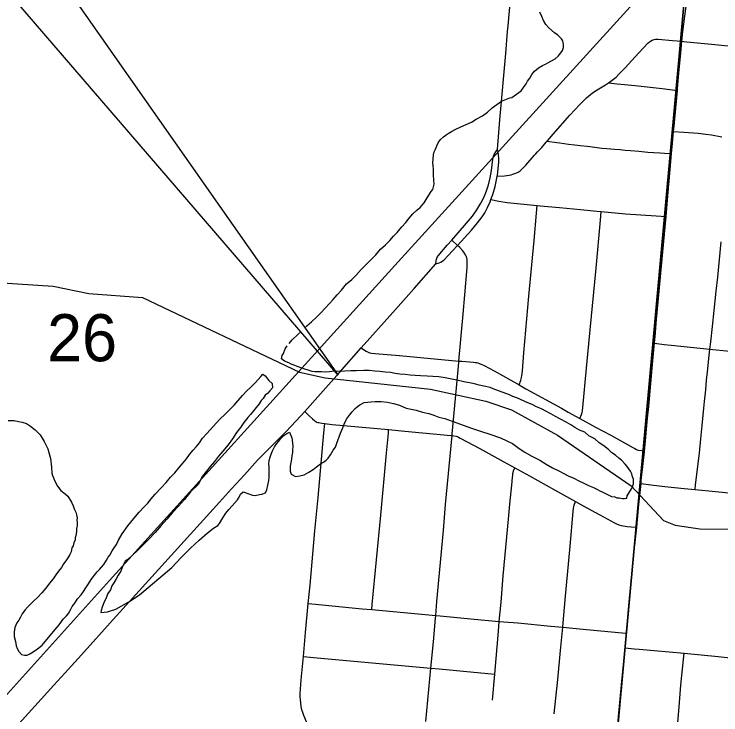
# Model space of a CAD drawing. Extents: x -1.4 to 35.4, y 0 to 22.
# Drawn here: x 28.172 to 28.8, y 16.757 to 17.38 of the extents above; entities that cross this region are included whole.
import ezdxf

# ---------------------------------------------------------------- set-up
doc = ezdxf.new("R2010")
doc.units = 0
for name, color, linetype in [('GM_X_City_Street', 7, 'Continuous'), ('GM_X_County_Road', 7, 'Continuous'), ('GM_X_Minor_River', 7, 'Continuous'), ('GM_X_Rail_Line', 7, 'Continuous'), ('GM_X_Section', 7, 'Continuous'), ('GM_X_Section_Text', 7, 'Continuous'), ('GM_X_State_Route', 7, 'Continuous'), ('SH_Data', 7, 'Continuous')]:
    doc.layers.add(name, color=color, linetype=linetype)

msp = doc.modelspace()

# ---------------------------------------------------------------- linework, layer by layer
at = {"layer": 'GM_X_City_Street'}
for points in [[(28.60127, 17.23623), (28.60781, 17.2366), (28.61179, 17.23707), (28.61368, 17.23745), (28.61529, 17.23793), (28.61776, 17.23888), (28.61975, 17.23991), (28.62155, 17.24115), (28.62382, 17.24305), (28.62676, 17.24598), (28.6345, 17.25506), (28.63537, 17.25593), (28.63702, 17.25781), (28.64084, 17.26184), (28.64492, 17.26653), (28.64578, 17.26752), (28.64776, 17.26982), (28.65104, 17.27357), (28.66585, 17.29037), (28.67465, 17.29998), (28.68077, 17.30602), (28.686, 17.31029), (28.69007, 17.31306), (28.69757, 17.31745), (28.70033, 17.31927), (28.70231, 17.32058), (28.70692, 17.32431), (28.70987, 17.32723), (28.71499, 17.33269), (28.72396, 17.34221), (28.7311, 17.34999), (28.73536, 17.35443), (28.73668, 17.35562), (28.73759, 17.35638), (28.73909, 17.35725)], [(28.73909, 17.35725), (28.74095, 17.35789), (28.74209, 17.35809), (28.74436, 17.35818), (28.75711, 17.35698), (28.76556, 17.3562), (28.767, 17.35607), (28.79482, 17.3533), (28.80966, 17.3517)], [(28.70033, 17.31927), (28.70791, 17.31846), (28.72396, 17.31673), (28.74802, 17.31408), (28.7548, 17.31331), (28.76152, 17.31255)], [(28.75806, 17.2761), (28.76719, 17.27537), (28.77992, 17.27435), (28.78689, 17.27357), (28.79183, 17.27298), (28.801, 17.27134)], [(28.64578, 17.26752), (28.65443, 17.26631), (28.65691, 17.26596), (28.66475, 17.26485), (28.67043, 17.26414), (28.67494, 17.26354), (28.68121, 17.26284), (28.68797, 17.26201), (28.69223, 17.26153), (28.69436, 17.2613), (28.69886, 17.26082), (28.70241, 17.26047), (28.70561, 17.26023), (28.71024, 17.25987), (28.71497, 17.2594), (28.71971, 17.25905), (28.72718, 17.25846), (28.73511, 17.25774), (28.74044, 17.25739), (28.74613, 17.25691), (28.74992, 17.25668), (28.75634, 17.25627)], [(28.59565, 17.21542), (28.60268, 17.21392), (28.61002, 17.21297), (28.63693, 17.21021), (28.63934, 17.20996), (28.65666, 17.20831), (28.67519, 17.20651), (28.68998, 17.20515), (28.69373, 17.20482), (28.71541, 17.20291), (28.74263, 17.20091), (28.75143, 17.20028)], [(28.6207, 17.0507), (28.62219, 17.05489), (28.62277, 17.05722), (28.62311, 17.05898), (28.62333, 17.06068), (28.62364, 17.06318), (28.62505, 17.07907), (28.62948, 17.12967), (28.63407, 17.17921), (28.6363, 17.20336), (28.63693, 17.21021)], [(28.67486, 17.02083), (28.6762, 17.02424), (28.67671, 17.02616), (28.67699, 17.02788), (28.67732, 17.03052), (28.68075, 17.06566), (28.68398, 17.09972), (28.68915, 17.15461), (28.69304, 17.19726), (28.69373, 17.20482)], [(28.53781, 16.75148), (28.5423, 16.79887), (28.5445, 16.82228), (28.54647, 16.84329), (28.54667, 16.84566), (28.54769, 16.85811), (28.55336, 16.92139), (28.55541, 16.94425), (28.56105, 17.00574), (28.56119, 17.00727), (28.56491, 17.04803), (28.56705, 17.07047), (28.56718, 17.07191), (28.57101, 17.11355), (28.57249, 17.13086), (28.57446, 17.15494), (28.57454, 17.16008), (28.5745, 17.16191), (28.57422, 17.16354), (28.5738, 17.16468), (28.57294, 17.16644), (28.57146, 17.16878), (28.57033, 17.17027), (28.56802, 17.17278), (28.56594, 17.17474), (28.56095, 17.17943)], [(28.77723, 16.95776), (28.77776, 16.96195), (28.77921, 16.97344), (28.7803, 16.98325), (28.78105, 16.99002), (28.78239, 17.00286), (28.78358, 17.0145), (28.78448, 17.02376), (28.78507, 17.02988), (28.78568, 17.036), (28.78672, 17.04645), (28.78747, 17.05481), (28.78821, 17.06228), (28.78978, 17.07678), (28.79042, 17.08243), (28.79118, 17.08911), (28.79267, 17.10267), (28.79426, 17.11685), (28.79611, 17.13413), (28.79751, 17.14646), (28.80046, 17.17797)], [(28.74105, 17.08778), (28.74986, 17.08675), (28.75603, 17.08604), (28.79042, 17.08243), (28.7931, 17.08215), (28.82957, 17.07856)], [(28.4804, 17.08352), (28.48312, 17.08161), (28.48459, 17.08069), (28.48593, 17.08003), (28.48713, 17.07957), (28.48809, 17.0793), (28.48948, 17.07903), (28.49244, 17.07859), (28.51442, 17.07672), (28.56718, 17.07191)], [(28.56718, 17.07191), (28.56984, 17.07169), (28.58019, 17.07082), (28.58156, 17.07068), (28.58276, 17.0705), (28.58415, 17.07021), (28.58535, 17.06985), (28.58691, 17.06924), (28.58972, 17.06794), (28.59869, 17.06312), (28.6207, 17.0507), (28.62682, 17.04725), (28.65839, 17.02995), (28.66434, 17.02657), (28.67486, 17.02083), (28.68876, 17.01323), (28.70244, 17.00589), (28.72194, 16.99499), (28.72365, 16.99405), (28.72507, 16.99334), (28.72588, 16.99309), (28.72699, 16.99278), (28.72994, 16.99228), (28.73221, 16.99189)], [(28.43012, 17.02719), (28.43386, 17.02358), (28.43711, 17.02045), (28.43899, 17.01872), (28.4399, 17.01807), (28.44061, 17.0177), (28.44159, 17.01736), (28.44258, 17.01717), (28.4452, 17.01668), (28.44786, 17.01635), (28.45452, 17.01552), (28.49112, 17.01221), (28.50469, 17.01096), (28.51899, 17.00963), (28.5599, 17.00584), (28.56105, 17.00574)], [(28.43399, 16.74543), (28.42933, 16.75695), (28.42833, 16.75948), (28.42759, 16.76196), (28.42703, 16.76473), (28.42648, 16.76797), (28.42619, 16.77078), (28.42605, 16.77372), (28.42611, 16.77669), (28.4262, 16.78011), (28.42703, 16.78855), (28.42883, 16.80927), (28.43069, 16.83057), (28.43324, 16.85638), (28.43483, 16.87257), (28.43905, 16.92083), (28.44203, 16.95069), (28.44712, 17.00802), (28.44786, 17.01635)], [(28.4896, 16.85097), (28.49004, 16.85546), (28.49778, 16.93494), (28.5029, 16.98991), (28.50443, 17.00789), (28.50469, 17.01096)], [(28.56105, 17.00574), (28.56275, 17.00546), (28.56466, 17.00508), (28.56571, 17.00476), (28.56675, 17.00432), (28.56845, 17.00336), (28.58591, 16.99406), (28.60711, 16.98232), (28.61692, 16.97691), (28.62995, 16.96972), (28.65214, 16.95727), (28.67087, 16.94704), (28.67775, 16.94328), (28.69244, 16.93526), (28.70551, 16.92802), (28.70722, 16.9272), (28.70931, 16.92638), (28.7114, 16.92567), (28.71331, 16.9253), (28.71673, 16.92492), (28.72054, 16.92466), (28.72532, 16.92435)], [(28.59704, 16.77037), (28.59903, 16.79355), (28.60231, 16.83169), (28.60313, 16.8405), (28.6047, 16.85741), (28.60665, 16.88084), (28.61131, 16.93124), (28.61263, 16.94482), (28.61419, 16.96153), (28.61483, 16.96835), (28.61504, 16.97052), (28.61524, 16.97181), (28.61547, 16.97296), (28.61589, 16.97417), (28.61692, 16.97691)], [(28.72919, 16.96307), (28.7379, 16.96196), (28.75025, 16.96038), (28.76758, 16.9587), (28.77723, 16.95776), (28.79541, 16.95598), (28.82136, 16.95338)], [(28.65197, 16.75827), (28.6551, 16.78887), (28.65769, 16.81462), (28.65949, 16.83528), (28.65984, 16.83929), (28.6617, 16.85969), (28.66618, 16.90725), (28.66879, 16.93829), (28.6692, 16.94093), (28.66983, 16.94371), (28.67087, 16.94704)], [(28.43324, 16.85638), (28.4396, 16.85576), (28.48114, 16.85175), (28.4896, 16.85097), (28.54667, 16.84566)], [(28.54667, 16.84566), (28.55038, 16.84531), (28.58067, 16.84245), (28.60313, 16.8405), (28.61962, 16.83906), (28.64909, 16.83623), (28.65949, 16.83528), (28.67446, 16.83391), (28.71235, 16.83044), (28.71625, 16.83008)], [(28.715, 16.81684), (28.72304, 16.81621), (28.72737, 16.81588), (28.76768, 16.81222), (28.79786, 16.80931), (28.81121, 16.80785), (28.81932, 16.80697), (28.82579, 16.80619), (28.83614, 16.80561), (28.84369, 16.80507), (28.84983, 16.80439), (28.85596, 16.80332), (28.86181, 16.80179), (28.86823, 16.79945), (28.87566, 16.79632), (28.88114, 16.79341), (28.88685, 16.79002), (28.89854, 16.78305), (28.90655, 16.7784)], [(28.42883, 16.80927), (28.43788, 16.80844), (28.5423, 16.79887)], [(28.7588, 16.71892), (28.75971, 16.73024), (28.76039, 16.73627), (28.76147, 16.74673), (28.76331, 16.76833), (28.76469, 16.78376), (28.76709, 16.80656), (28.76768, 16.81222)], [(28.5423, 16.79887), (28.54955, 16.79819), (28.59303, 16.79411), (28.59903, 16.79355)]]:
    msp.add_lwpolyline(points, dxfattribs=at)
at = {"layer": 'GM_X_County_Road'}
for points in [[(28.76556, 17.3562), (28.76638, 17.36482), (28.7737, 17.4218), (28.77436, 17.42735), (28.77651, 17.44649), (28.77833, 17.4619), (28.78052, 17.47853), (28.78184, 17.48902), (28.78362, 17.50506), (28.78694, 17.53275), (28.78818, 17.5432)], [(28.6105, 17.36487), (28.61094, 17.36978), (28.61314, 17.39349), (28.61359, 17.39862)], [(28.60148, 17.26007), (28.60355, 17.28649), (28.60878, 17.34522), (28.6105, 17.36487)], [(28.76261, 17.32455), (28.76289, 17.32769), (28.76458, 17.34564), (28.76556, 17.3562)], [(28.76152, 17.31255), (28.76165, 17.31407), (28.76261, 17.32455)], [(28.75806, 17.2761), (28.7585, 17.28066), (28.76011, 17.29673), (28.76152, 17.31255)], [(28.75634, 17.25627), (28.75703, 17.2652), (28.75806, 17.2761)], [(28.60127, 17.23623), (28.60143, 17.23722), (28.60239, 17.24582), (28.60265, 17.24905), (28.60265, 17.25204), (28.60239, 17.25554), (28.602, 17.25774), (28.60148, 17.26007)], [(28.75143, 17.20028), (28.7531, 17.21881), (28.75519, 17.24231), (28.75634, 17.25627)], [(28.59565, 17.21542), (28.59726, 17.21992), (28.59938, 17.227), (28.60076, 17.23299), (28.60127, 17.23623)], [(28.56594, 17.17474), (28.57829, 17.18818), (28.5836, 17.19476), (28.58773, 17.20012), (28.59011, 17.20367), (28.59274, 17.2085), (28.59498, 17.21354), (28.59565, 17.21542)], [(28.74105, 17.08778), (28.74192, 17.09697), (28.74269, 17.10563), (28.74534, 17.13408), (28.74706, 17.15324), (28.75003, 17.18478), (28.75143, 17.20028)], [(28.54654, 17.15825), (28.54958, 17.1592), (28.55104, 17.15993), (28.55237, 17.16073), (28.55366, 17.16171), (28.56136, 17.16988), (28.56594, 17.17474)], [(28.4804, 17.08352), (28.50835, 17.11504), (28.52737, 17.13646), (28.54654, 17.15825)], [(28.73221, 16.99189), (28.73319, 17.00082), (28.73381, 17.00819), (28.73505, 17.02115), (28.73604, 17.0316), (28.73912, 17.06556), (28.74081, 17.08523), (28.74105, 17.08778)], [(28.43012, 17.02719), (28.44658, 17.04534), (28.46097, 17.06161), (28.4804, 17.08352)], [(28.17311, 16.74646), (28.20705, 16.78387), (28.22, 16.79808), (28.23411, 16.81383), (28.25707, 16.83909), (28.35416, 16.94643), (28.36502, 16.95841), (28.37636, 16.97074), (28.38801, 16.98371), (28.39812, 16.99396), (28.4135, 17.00927), (28.42658, 17.02327), (28.43012, 17.02719)], [(28.72919, 16.96307), (28.72943, 16.96561), (28.73079, 16.97821), (28.73212, 16.99106), (28.73221, 16.99189)], [(28.72532, 16.92435), (28.72736, 16.94424), (28.72919, 16.96307)], [(28.71625, 16.83008), (28.71634, 16.83114), (28.71897, 16.8608), (28.72125, 16.88483), (28.72207, 16.89283), (28.72289, 16.90102), (28.72367, 16.90825), (28.72532, 16.92435)], [(28.715, 16.81684), (28.71512, 16.81816), (28.71625, 16.83008)], [(28.70099, 16.66871), (28.70322, 16.6907), (28.70397, 16.69992), (28.70531, 16.71466), (28.71007, 16.76518), (28.71245, 16.79038), (28.715, 16.81684)]]:
    msp.add_lwpolyline(points, dxfattribs=at)
at = {"layer": 'GM_X_Minor_River'}
for points in [[(28.64906, 17.3384), (28.65289, 17.34062), (28.65558, 17.34286), (28.65791, 17.34586), (28.65947, 17.34812), (28.66027, 17.35077), (28.66031, 17.35343), (28.6596, 17.35648), (28.65849, 17.3584), (28.65512, 17.3615), (28.65212, 17.36383), (28.64726, 17.36809), (28.64465, 17.37117), (28.64243, 17.37463), (28.64096, 17.37808), (28.63912, 17.38191)], [(28.43025, 17.10145), (28.43195, 17.1031), (28.43619, 17.10683), (28.44043, 17.11095), (28.44428, 17.11469), (28.44815, 17.11881), (28.45201, 17.12293), (28.45548, 17.12667), (28.45897, 17.1308), (28.46283, 17.13492), (28.46709, 17.14056), (28.47209, 17.14428), (28.47595, 17.1484), (28.4802, 17.15327), (28.49332, 17.16637), (28.49758, 17.17124), (28.50182, 17.17536), (28.50567, 17.1791), (28.50915, 17.18285), (28.51224, 17.18622), (28.51649, 17.19109), (28.51997, 17.19522), (28.52307, 17.19897), (28.52617, 17.20273), (28.52964, 17.20609), (28.53271, 17.20833), (28.53426, 17.2102), (28.53619, 17.21245), (28.53814, 17.21546), (28.54048, 17.21923), (28.54243, 17.22262), (28.54398, 17.2245), (28.54519, 17.22904), (28.54487, 17.23285), (28.54457, 17.23741), (28.54465, 17.24236), (28.54432, 17.24541), (28.54398, 17.24807), (28.54441, 17.25149), (28.54447, 17.25529), (28.54528, 17.25794), (28.54645, 17.2602), (28.54764, 17.26323), (28.54882, 17.26587), (28.55076, 17.26888), (28.55346, 17.27112), (28.55577, 17.27298), (28.55768, 17.27409), (28.56075, 17.27594), (28.56458, 17.27816), (28.56879, 17.28), (28.57376, 17.2822), (28.57835, 17.2844), (28.58256, 17.287), (28.5883, 17.28995), (28.59254, 17.2933), (28.59677, 17.29703), (28.60099, 17.30001), (28.60522, 17.30298), (28.60942, 17.30481), (28.61247, 17.30591), (28.61438, 17.30626), (28.62245, 17.31221), (28.62477, 17.31521), (28.6271, 17.31822), (28.62828, 17.32086), (28.63022, 17.32349), (28.63217, 17.3265), (28.63449, 17.32951), (28.63796, 17.33249), (28.64141, 17.33472), (28.64408, 17.33582), (28.64638, 17.33692), (28.64906, 17.3384)], [(28.08603, 17.14088), (28.13804, 17.14287), (28.20623, 17.13844), (28.23797, 17.13209), (28.28569, 17.12846), (28.42548, 17.06202), (28.44813, 17.05712), (28.542, 17.04685), (28.5911, 17.03635), (28.61409, 17.02866), (28.65498, 17.00616), (28.72046, 16.96112), (28.74904, 16.93013), (28.75958, 16.92611), (28.78151, 16.92263), (28.82817, 16.92244), (28.90845, 16.91548)], [(28.41611, 17.08752), (28.41884, 17.09076), (28.42386, 17.09563), (28.42653, 17.09798)], [(28.47573, 17.06322), (28.47117, 17.06329), (28.46585, 17.063), (28.46091, 17.0627), (28.45636, 17.06277), (28.45218, 17.06246), (28.44838, 17.06214), (28.44496, 17.0622), (28.44192, 17.06224), (28.43927, 17.06229), (28.43662, 17.06271), (28.43322, 17.06391), (28.4302, 17.06472), (28.4268, 17.06591), (28.4234, 17.06711), (28.42076, 17.06829), (28.41812, 17.0691), (28.41586, 17.07027), (28.41209, 17.07186), (28.40946, 17.0738), (28.40989, 17.07684), (28.41106, 17.07872), (28.41264, 17.08288), (28.41458, 17.08555)], [(28.20822, 16.83333), (28.2117, 16.83745), (28.21519, 16.84234), (28.21828, 16.84533), (28.21983, 16.84759), (28.22139, 16.85023), (28.22335, 16.85361), (28.22567, 16.85662), (28.22801, 16.86038), (28.23111, 16.86414), (28.23343, 16.86714), (28.23538, 16.87015), (28.23772, 16.87391), (28.24005, 16.87768), (28.24315, 16.88143), (28.24548, 16.88444), (28.24741, 16.88669), (28.24934, 16.88856), (28.25128, 16.89118), (28.25362, 16.89495), (28.25518, 16.89759), (28.25673, 16.89946), (28.25868, 16.90323), (28.26062, 16.90586), (28.26257, 16.90887), (28.26453, 16.91264), (28.26766, 16.9183), (28.2727, 16.92544), (28.27812, 16.93181), (28.28277, 16.93744), (28.28701, 16.94194), (28.29049, 16.94568), (28.29359, 16.94944), (28.29707, 16.95356), (28.30247, 16.95918), (28.30673, 16.96405), (28.3106, 16.96855), (28.31446, 16.97267), (28.31833, 16.97717), (28.32181, 16.9813), (28.32491, 16.98505), (28.32762, 16.98881), (28.33072, 16.99256), (28.33381, 16.99593), (28.33652, 16.99931), (28.33925, 17.00345), (28.34311, 17.00757), (28.3547, 17.02031), (28.35933, 17.0248), (28.36357, 17.02891), (28.36743, 17.03265), (28.37091, 17.03678), (28.37478, 17.04128), (28.37864, 17.0454), (28.38211, 17.04877), (28.38635, 17.05288), (28.38867, 17.05551), (28.39099, 17.05813), (28.39292, 17.06038), (28.3948, 17.05883), (28.39815, 17.05459), (28.40114, 17.05188), (28.40146, 17.04807), (28.39914, 17.04545), (28.39683, 17.0432), (28.3949, 17.04171), (28.39296, 17.0387), (28.39141, 17.03683), (28.38946, 17.03382), (28.38172, 17.02444), (28.3794, 17.02181), (28.37591, 17.01731), (28.3728, 17.01279), (28.36932, 17.00829), (28.36581, 17.00264), (28.36193, 16.99738), (28.35728, 16.99175), (28.35341, 16.98725), (28.34992, 16.98274), (28.34606, 16.97824), (28.34258, 16.97412), (28.33908, 16.96961), (28.33517, 16.96207), (28.32861, 16.95571), (28.32319, 16.94895), (28.31778, 16.94296), (28.31237, 16.93734), (28.30734, 16.93134), (28.30232, 16.92572), (28.2969, 16.91934), (28.29111, 16.91335), (28.28609, 16.90811), (28.28147, 16.90362), (28.27722, 16.89951), (28.2726, 16.8954), (28.2703, 16.89392), (28.26834, 16.88977), (28.26637, 16.88523), (28.26403, 16.88147), (28.26207, 16.8777), (28.26013, 16.87469)], [(28.53474, 17.02651), (28.54041, 17.02527), (28.54494, 17.02368), (28.54947, 17.02209), (28.55477, 17.02086), (28.56119, 17.01847), (28.56873, 17.01569), (28.57741, 17.0125), (28.58648, 17.00969), (28.59479, 17.0069), (28.60422, 17.0037), (28.60988, 17.00095), (28.61477, 16.99859), (28.61965, 16.99508), (28.62528, 16.99119), (28.63205, 16.98727), (28.63921, 16.98373), (28.64485, 16.98022), (28.65049, 16.97709), (28.65614, 16.97433), (28.66066, 16.97198), (28.66443, 16.97001), (28.66932, 16.96765), (28.67384, 16.9653), (28.67836, 16.96332), (28.68251, 16.96135), (28.68703, 16.95938), (28.69042, 16.9578), (28.69268, 16.95663), (28.69569, 16.95505), (28.70059, 16.95269), (28.70285, 16.95152), (28.70588, 16.95109), (28.70777, 16.95029), (28.70966, 16.95026), (28.71269, 16.94983), (28.71459, 16.9498), (28.7165, 16.95015), (28.7169, 16.95205), (28.71924, 16.95581), (28.72119, 16.9592), (28.72239, 16.96261), (28.72243, 16.96489), (28.72246, 16.96679), (28.72173, 16.96908), (28.72102, 16.97176), (28.71992, 16.97406), (28.71694, 16.97829), (28.71508, 16.98022), (28.71172, 16.9837), (28.70947, 16.98563), (28.70648, 16.98834), (28.70309, 16.9903), (28.7001, 16.99339), (28.69598, 16.9965), (28.69185, 16.99923), (28.6881, 17.00271), (28.68283, 17.00546), (28.67909, 17.00857), (28.67456, 17.01054), (28.67043, 17.01289), (28.66667, 17.01523), (28.66253, 17.01758), (28.65801, 17.01994), (28.65312, 17.02268), (28.64898, 17.02503), (28.64446, 17.02738), (28.6407, 17.02935), (28.63618, 17.03132), (28.63241, 17.03329), (28.62864, 17.03487), (28.61884, 17.03921), (28.61506, 17.04041), (28.61205, 17.04198), (28.60337, 17.04517), (28.59922, 17.04676), (28.59507, 17.04834), (28.5894, 17.04958), (28.58523, 17.05041), (28.58108, 17.05162), (28.57653, 17.05245), (28.57161, 17.05329), (28.5667, 17.05451), (28.56102, 17.05574), (28.55497, 17.05698), (28.54929, 17.05784), (28.54398, 17.0583), (28.53904, 17.05838), (28.53298, 17.05886), (28.52843, 17.05894), (28.52388, 17.05939), (28.51933, 17.05984), (28.51478, 17.0603), (28.51061, 17.06075), (28.50645, 17.06158), (28.50152, 17.06204), (28.49697, 17.06249), (28.49243, 17.06295), (28.4875, 17.06341), (28.48256, 17.06348), (28.47573, 17.06322)], [(28.26013, 16.87469), (28.25857, 16.87205), (28.25737, 16.86865), (28.25504, 16.86527), (28.25346, 16.86149), (28.25149, 16.85696), (28.24991, 16.85318), (28.2491, 16.85015), (28.24869, 16.84826), (28.25478, 16.84892), (28.26203, 16.85146), (28.27352, 16.85774), (28.28311, 16.86405), (28.31197, 16.88829), (28.32009, 16.89729), (28.32857, 16.90552), (28.33628, 16.91261), (28.34321, 16.91896), (28.34898, 16.92344), (28.35281, 16.92565), (28.35436, 16.92753), (28.35709, 16.93243), (28.35982, 16.93657), (28.36253, 16.93995), (28.36562, 16.94332), (28.36794, 16.94594), (28.37026, 16.94857), (28.37181, 16.95082), (28.37299, 16.95347), (28.37531, 16.95571), (28.38021, 16.95373), (28.38361, 16.95253), (28.38588, 16.95249), (28.38969, 16.95319), (28.39197, 16.95354), (28.39503, 16.95463), (28.39621, 16.95727), (28.39824, 16.9656), (28.39829, 16.96864), (28.39833, 16.97093), (28.39839, 16.97473), (28.39844, 16.97777), (28.3981, 16.98044), (28.39853, 16.98347), (28.39933, 16.9865), (28.40014, 16.98915), (28.40133, 16.99217), (28.40328, 16.99556), (28.40522, 16.99857), (28.40677, 17.00045), (28.40871, 17.00308), (28.41141, 17.0057), (28.4141, 17.00756), (28.41639, 17.00866), (28.41859, 17.00368), (28.41928, 16.9991), (28.41961, 16.99606), (28.41918, 16.99302), (28.41914, 16.99074), (28.41872, 16.98771), (28.41829, 16.98505), (28.41788, 16.98278), (28.41746, 16.98012), (28.41704, 16.97823), (28.41701, 16.97632), (28.41698, 16.97404), (28.41808, 16.97136), (28.42184, 16.9694), (28.42564, 16.96972), (28.42945, 16.9708), (28.43367, 16.97301), (28.4375, 16.97561), (28.44058, 16.97784), (28.44403, 16.98045), (28.44671, 16.98193), (28.44902, 16.98379), (28.45095, 16.98566), (28.4529, 16.98867), (28.45524, 16.99281), (28.45756, 16.99544), (28.45875, 16.99884), (28.46194, 17.00792), (28.46352, 17.01207), (28.4651, 17.01585), (28.46707, 17.02038), (28.46978, 17.02376), (28.47211, 17.02677), (28.47481, 17.02977), (28.47712, 17.03163), (28.47904, 17.03312), (28.48287, 17.03496), (28.48591, 17.03529), (28.48895, 17.03562), (28.49275, 17.03594), (28.49807, 17.03585), (28.50375, 17.03538), (28.50905, 17.03415), (28.51434, 17.03255), (28.52037, 17.03016), (28.52907, 17.02812), (28.53474, 17.02651)], [(28.16639, 17.0192), (28.17171, 17.01911), (28.17549, 17.01829), (28.17889, 17.01747), (28.18267, 17.01627), (28.18605, 17.01393), (28.19017, 17.01083), (28.19466, 17.00619), (28.19836, 17.00042), (28.20167, 16.99391), (28.20381, 16.98513), (28.20483, 16.9775), (28.20512, 16.97217), (28.20585, 16.97026), (28.20657, 16.96797), (28.20804, 16.96452), (28.21025, 16.96068), (28.21323, 16.95683), (28.21697, 16.95373), (28.21922, 16.95179), (28.22255, 16.94641), (28.22402, 16.94334), (28.22512, 16.94067), (28.22659, 16.9376), (28.22693, 16.93531), (28.22765, 16.93264), (28.22723, 16.93036), (28.22758, 16.92846), (28.22754, 16.9258), (28.22712, 16.92314), (28.22708, 16.92086), (28.22665, 16.91782), (28.22584, 16.9148), (28.22581, 16.9129), (28.22463, 16.91025), (28.22421, 16.9076), (28.22304, 16.90572), (28.22223, 16.90231), (28.22105, 16.90004), (28.21948, 16.89703), (28.21754, 16.8944), (28.2156, 16.89177), (28.21365, 16.88838), (28.21094, 16.885), (28.20862, 16.88199), (28.20628, 16.87823), (28.20318, 16.87448), (28.19969, 16.86997), (28.19621, 16.86585), (28.19235, 16.86173), (28.18926, 16.85873), (28.1854, 16.85499), (28.18348, 16.85313), (28.18116, 16.8505), (28.17883, 16.84712), (28.17726, 16.8441), (28.1757, 16.84147), (28.17414, 16.83921), (28.17218, 16.83506), (28.17173, 16.83088), (28.17167, 16.82708), (28.17274, 16.8225), (28.17344, 16.81869), (28.17416, 16.81639), (28.17564, 16.81371), (28.17825, 16.811), (28.1809, 16.81058), (28.18318, 16.81054), (28.18547, 16.81165), (28.18854, 16.8135), (28.19238, 16.8161), (28.19661, 16.81945), (28.20822, 16.83333)]]:
    msp.add_lwpolyline(points, dxfattribs=at)
at = {"layer": 'GM_X_Rail_Line'}
msp.add_lwpolyline([(27.68085, 16.24056), (27.87726, 16.4568), (28.06656, 16.6664), (28.25655, 16.87667), (28.5102, 17.1567), (28.78237, 17.45601), (28.95193, 17.64453), (29.0644, 17.76844), (29.13889, 17.85121), (29.2555, 17.9795), (29.39499, 18.13384), (29.77285, 18.55121), (29.9357, 18.73013), (30.48463, 19.33646), (30.56259, 19.42284)], dxfattribs=at)
at = {"layer": 'GM_X_Section'}
msp.add_lwpolyline([(28.0549, 17.63148), (28.78293, 17.56035), (28.69084, 16.55237), (27.67732, 16.65174), (27.76487, 17.51659)], dxfattribs=at)
msp.add_lwpolyline([(29.80136, 17.45639), (29.69751, 16.45047), (28.69084, 16.55237), (28.78293, 17.56035)], close=True, dxfattribs=at)
at = {"layer": 'GM_X_State_Route'}
for points in [[(28.6105, 17.36487), (28.61094, 17.36978), (28.61314, 17.39349), (28.61359, 17.39862)], [(28.60148, 17.26007), (28.60355, 17.28649), (28.60878, 17.34522), (28.6105, 17.36487)], [(28.54654, 17.15825), (28.547, 17.16108), (28.54723, 17.16258), (28.54781, 17.16414), (28.54875, 17.16542), (28.55662, 17.17489), (28.56095, 17.17943), (28.57391, 17.1946), (28.57915, 17.20083), (28.58315, 17.20644), (28.58675, 17.21234), (28.58959, 17.21794), (28.59175, 17.22317), (28.59351, 17.22854), (28.59502, 17.23464), (28.5962, 17.24142), (28.59746, 17.25139), (28.59798, 17.25398), (28.59863, 17.25566), (28.59992, 17.258), (28.60148, 17.26007)], [(28.60127, 17.23623), (28.60143, 17.23722), (28.60239, 17.24582), (28.60265, 17.24905), (28.60265, 17.25204), (28.60239, 17.25554), (28.602, 17.25774), (28.60148, 17.26007)], [(28.59565, 17.21542), (28.59726, 17.21992), (28.59938, 17.227), (28.60076, 17.23299), (28.60127, 17.23623)], [(28.56594, 17.17474), (28.57829, 17.18818), (28.5836, 17.19476), (28.58773, 17.20012), (28.59011, 17.20367), (28.59274, 17.2085), (28.59498, 17.21354), (28.59565, 17.21542)], [(28.54654, 17.15825), (28.54958, 17.1592), (28.55104, 17.15993), (28.55237, 17.16073), (28.55366, 17.16171), (28.56136, 17.16988), (28.56594, 17.17474)], [(28.4804, 17.08352), (28.50835, 17.11504), (28.52737, 17.13646), (28.54654, 17.15825)], [(28.43012, 17.02719), (28.44658, 17.04534), (28.46097, 17.06161), (28.4804, 17.08352)], [(28.17311, 16.74646), (28.20705, 16.78387), (28.22, 16.79808), (28.23411, 16.81383), (28.25707, 16.83909), (28.35416, 16.94643), (28.36502, 16.95841), (28.37636, 16.97074), (28.38801, 16.98371), (28.39812, 16.99396), (28.4135, 17.00927), (28.42658, 17.02327), (28.43012, 17.02719)]]:
    msp.add_lwpolyline(points, dxfattribs=at)
at = {"layer": 'SH_Data'}
msp.add_lwpolyline([(26.59976, 17.83659), (27.99676, 17.83659), (27.99676, 17.71904), (28.45971, 17.05948), (27.99676, 17.59659), (27.99676, 17.51659), (26.59976, 17.51659)], close=True, dxfattribs=at)

# ---------------------------------------------------------------- texts
at = {"layer": 'GM_X_Section_Text'}
msp.add_text('26', height=0.041856, rotation=0.00001, dxfattribs=at).set_placement((28.20089, 17.07173))

doc.saveas('drawing.dxf')
